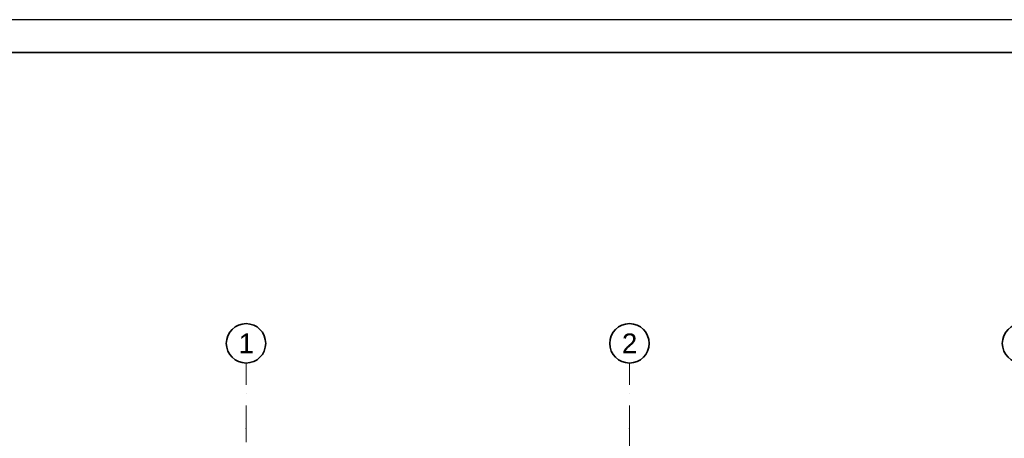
# Model space of a CAD drawing. Header units: millimetres. Extents: x 42175 to 97175, y 10092 to 468192.
# Tile 440 of 451: x 52022 to 67020, y 461819 to 468192. Entities that reach past the tile are written whole.
import ezdxf

# ---------------------------------------------------------------- set-up
doc = ezdxf.new("R2010")
doc.units = ezdxf.units.MM
doc.linetypes.add('Kropki i Kreski', pattern=[6.702778, 3.527778, -1.763889, 0, -1.411111])
doc.layers.add('CP_FRREF', color=251, linetype='Continuous', lineweight=35)
doc.layers.add('CP_LINENORM', color=253, linetype='Continuous')
doc.layers.add('Konstrukcja - Siatka mod', color=8, linetype='Continuous')
doc.styles.add('STYL_AUTOMATYCZNY_1', font='ARIALN.TTF')

msp = doc.modelspace()

# ---------------------------------------------------------------- linework, layer by layer
at = {"layer": 'CP_FRREF'}
msp.add_line((96675, 467692), (43675, 467692), dxfattribs=at)
at = {"layer": 'CP_LINENORM', "linetype": 'Continuous'}
msp.add_line((97175, 468192), (42175, 468192), dxfattribs=at)
at = {"layer": 'Konstrukcja - Siatka mod', "color": 8, "linetype": 'Kropki i Kreski', "lineweight": 13, "ltscale": 100}
for p, q in [((55470, 461965), (55470, 462965)), ((61310, 461965), (61310, 462965)), ((55470, 445000), (55470, 461965)), ((61310, 461965), (61310, 445000))]:
    msp.add_line(p, q, dxfattribs=at)
at = {"layer": 'Konstrukcja - Siatka mod', "color": 8, "linetype": 'Continuous', "lineweight": 35, "ltscale": 100}
for centre in [(55470, 463265), (61310, 463265), (67290, 463265)]:
    msp.add_circle(centre, 300, dxfattribs=at)
at = {"layer": 'Konstrukcja - Siatka mod', "color": 8, "linetype": 'Kropki i Kreski', "lineweight": 13, "ltscale": 100}
for p in [(55470, 461965), (55470, 461965), (61310, 461965), (61310, 461965)]:
    msp.add_point(p, dxfattribs=at)

# ---------------------------------------------------------------- texts
at = {"layer": 'Konstrukcja - Siatka mod', "color": 8, "linetype": 'Continuous', "lineweight": 13, "char_height": 300, "attachment_point": 1, "style": 'STYL_AUTOMATYCZNY_1'}
for s, insert in [('\\A1;{\\pql;\\pt0;\\fArial|b0|i0|c238|p0;\\W1.000000;1}', (55356, 463415)), ('\\A1;{\\pql;\\pt0;\\fArial|b0|i0|c238|p0;\\W1.000000;2}', (61196, 463415))]:
    msp.add_mtext(s, dxfattribs=dict(at, insert=insert))

doc.saveas('drawing.dxf')
